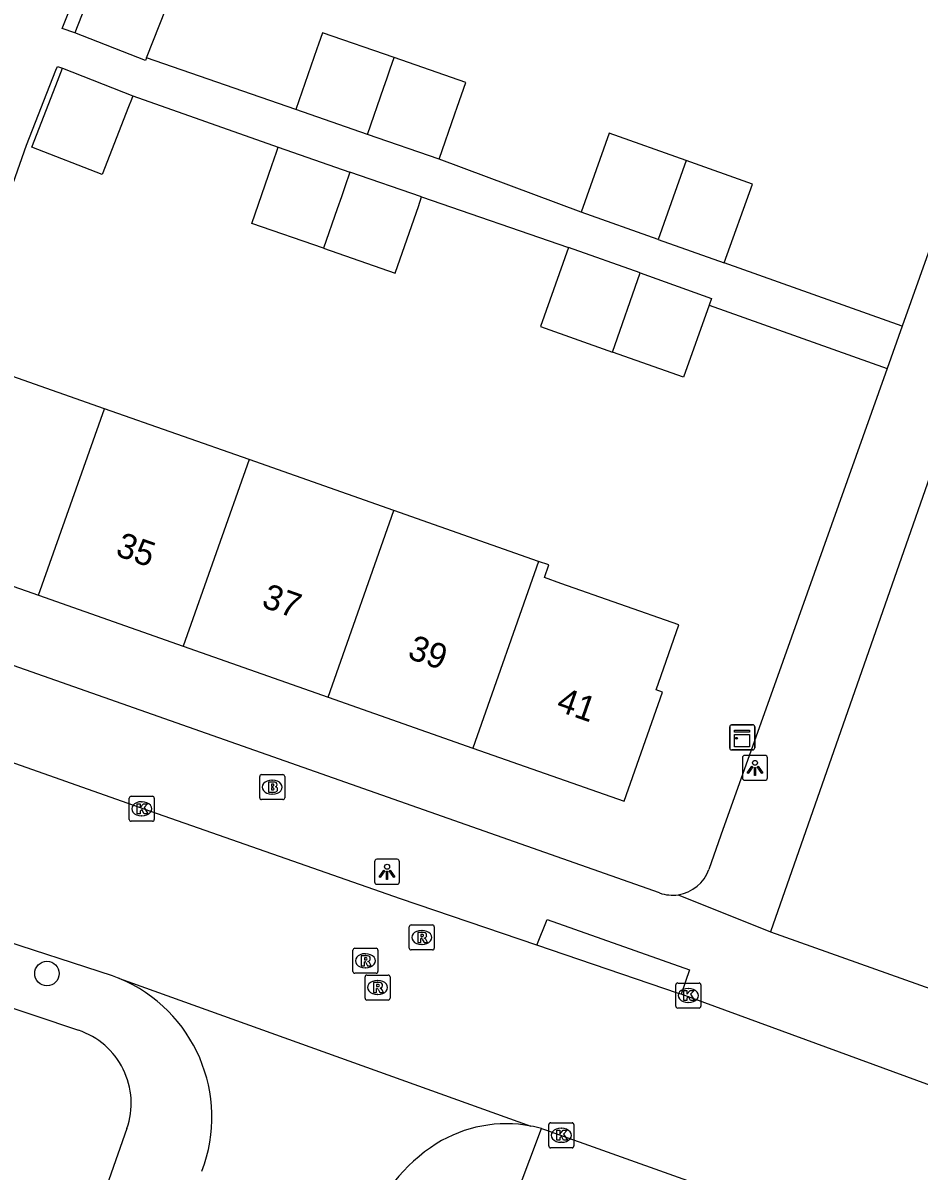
# Model space of a CAD drawing. Extents: x 163268 to 164360, y 381529 to 382285.
# Drawn here: x 163795.68 to 163831.49, y 381767.3 to 381813.19 of the extents above; entities that cross this region are included whole.
import ezdxf

# ---------------------------------------------------------------- set-up
doc = ezdxf.new("R2010")
doc.units = 0
for name, color, linetype in [('IMGEO_Boom', 7, 'Continuous'), ('IMGEO_Brandkraan', 7, 'Continuous'), ('IMGEO_Kast', 7, 'Continuous'), ('IMGEO_Kolk', 7, 'Continuous'), ('IMGEO_Lichtpunt', 7, 'Continuous'), ('IMGEO_Pand', 7, 'Continuous'), ('IMGEO_Pand_nummerreeks', 7, 'Continuous'), ('IMGEO_Rijbaan_lokaal_open', 7, 'Continuous'), ('IMGEO_Rioolput', 7, 'Continuous'), ('IMGEO_Voetpad_open', 7, 'Continuous')]:
    doc.layers.add(name, color=color, linetype=linetype)

msp = doc.modelspace()

# ---------------------------------------------------------------- linework, layer by layer
at = {"layer": 'IMGEO_Boom'}
msp.add_circle((163796.639, 381775.19), 0.489, dxfattribs=at)
at = {"layer": 'IMGEO_Brandkraan'}
for p, q in [((163805.142, 381782.214), (163805.142, 381783.066)), ((163805.217, 381783.14), (163806.069, 381783.14)), ((163805.63, 381782.92), (163805.655, 381782.92)), ((163806.143, 381783.066), (163806.143, 381782.214)), ((163805.653, 381782.36), (163805.628, 381782.36)), ((163806.069, 381782.14), (163805.217, 381782.14))]:
    msp.add_line(p, q, dxfattribs=at)
for points in [[(163805.142, 381782.214), (163805.142, 381783.066)], [(163805.217, 381783.14), (163806.069, 381783.14)], [(163805.49, 381782.84), (163805.49, 381782.44), (163805.703, 381782.44)], [(163805.721, 381782.84), (163805.49, 381782.84)], [(163806.143, 381783.066), (163806.143, 381782.214)], [(163805.669, 381782.759), (163805.615, 381782.759), (163805.615, 381782.683)], [(163805.615, 381782.683), (163805.668, 381782.683)], [(163805.677, 381782.607), (163805.615, 381782.607), (163805.615, 381782.526)], [(163805.615, 381782.526), (163805.677, 381782.526)], [(163806.069, 381782.14), (163805.217, 381782.14)]]:
    msp.add_lwpolyline(points, dxfattribs=at)
for centre, radius, start, end in [((163805.219, 381783.064), 0.0765, 91.552, 178.448), ((163805.219, 381783.064), 0.0765, 91.552, 178.448), ((163805.725, 381782.695), 0.145, 59.4692, 91.5367), ((163805.75, 381782.742), 0.0922, 285.5137, 58.1501), ((163806.067, 381783.064), 0.0765, 1.552, 88.448), ((163806.067, 381783.064), 0.0765, 1.552, 88.448), ((163805.67, 381782.721), 0.0379, 267.8285, 90.9355), ((163805.678, 381782.566), 0.0404, 269.8759, 90.5077), ((163805.709, 381782.691), 0.251, 268.6676, 293.5347), ((163805.755, 381782.55), 0.105, 301.3115, 78.989), ((163805.219, 381782.216), 0.0765, 181.552, 268.448), ((163805.219, 381782.216), 0.0765, 181.552, 268.448), ((163806.067, 381782.216), 0.0765, 271.552, 358.448), ((163806.067, 381782.216), 0.0765, 271.552, 358.448)]:
    msp.add_arc(centre, radius, start, end, dxfattribs=at)
for centre, major_axis, ratio, start_param, end_param in [((163805.629, 381782.64), (-0.387, 0.002), 0.722429, 4.712389, 7.853982), ((163805.654, 381782.64), (-0.39, 0.002), 0.717154, 1.570796, 4.712389)]:
    msp.add_ellipse(centre, major_axis=major_axis, ratio=ratio, start_param=start_param, end_param=end_param, dxfattribs=at)
at = {"layer": 'IMGEO_Kast'}
for p, q in [((163824, 381785.129), (163824.841, 381785.129)), ((163824.841, 381785.129), (163824, 381785.129)), ((163823.925, 381784.204), (163823.925, 381785.045)), ((163823.925, 381785.045), (163823.925, 381784.204)), ((163824.925, 381785.054), (163824.925, 381784.213)), ((163824.925, 381784.213), (163824.925, 381785.054)), ((163824.85, 381784.129), (163824.009, 381784.129)), ((163824.009, 381784.129), (163824.85, 381784.129))]:
    msp.add_line(p, q, dxfattribs=at)
for points in [[(163824.12, 381784.919), (163824.72, 381784.919), (163824.72, 381784.834), (163824.12, 381784.834), (163824.12, 381784.919)], [(163824.12, 381784.744), (163824.72, 381784.744), (163824.72, 381784.255), (163824.12, 381784.255), (163824.12, 381784.744)]]:
    msp.add_lwpolyline(points, dxfattribs=at)
msp.add_circle((163824.204, 381784.593), 0.0377, dxfattribs=at)
for centre, start, end in [((163824.003, 381785.051), 92.4484, 184.2845), ((163824.003, 381785.051), 92.4484, 184.2845), ((163824.847, 381785.051), 2.4484, 94.2845), ((163824.847, 381785.051), 2.4484, 94.2845), ((163824.003, 381784.207), 182.4484, 274.2845), ((163824.003, 381784.207), 182.4484, 274.2845), ((163824.847, 381784.207), 272.4484, 4.2845), ((163824.847, 381784.207), 272.4484, 4.2845)]:
    msp.add_arc(centre, 0.0779, start, end, dxfattribs=at)
at = {"layer": 'IMGEO_Kolk'}
for p, q in [((163799.927, 381781.35), (163799.927, 381782.202)), ((163800.002, 381782.276), (163800.854, 381782.276)), ((163800.415, 381782.056), (163800.44, 381782.056)), ((163800.928, 381782.202), (163800.928, 381781.35)), ((163800.438, 381781.496), (163800.413, 381781.496)), ((163800.854, 381781.276), (163800.002, 381781.276)), ((163821.773, 381773.885), (163821.773, 381774.737)), ((163821.848, 381774.811), (163822.7, 381774.811)), ((163822.261, 381774.591), (163822.286, 381774.591)), ((163822.774, 381774.737), (163822.774, 381773.885)), ((163822.7, 381773.811), (163821.848, 381773.811)), ((163822.284, 381774.031), (163822.259, 381774.031)), ((163816.697, 381768.297), (163816.697, 381769.149)), ((163816.772, 381769.223), (163817.624, 381769.223)), ((163817.698, 381769.149), (163817.698, 381768.297)), ((163817.185, 381769.003), (163817.21, 381769.003)), ((163817.624, 381768.223), (163816.772, 381768.223)), ((163817.208, 381768.443), (163817.183, 381768.443))]:
    msp.add_line(p, q, dxfattribs=at)
for points in [[(163799.927, 381781.35), (163799.927, 381782.202)], [(163800.002, 381782.276), (163800.854, 381782.276)], [(163800.248, 381781.976), (163800.371, 381781.976), (163800.371, 381781.825), (163800.501, 381781.976), (163800.665, 381781.976), (163800.519, 381781.825), (163800.672, 381781.576), (163800.52, 381781.576), (163800.435, 381781.74), (163800.371, 381781.673), (163800.371, 381781.576), (163800.248, 381781.576), (163800.248, 381781.976)], [(163800.928, 381782.202), (163800.928, 381781.35)], [(163800.854, 381781.276), (163800.002, 381781.276)], [(163821.773, 381773.885), (163821.773, 381774.737)], [(163821.848, 381774.811), (163822.7, 381774.811)], [(163822.774, 381774.737), (163822.774, 381773.885)], [(163822.094, 381774.511), (163822.217, 381774.511), (163822.217, 381774.36), (163822.347, 381774.511), (163822.511, 381774.511), (163822.365, 381774.36), (163822.518, 381774.111), (163822.366, 381774.111), (163822.281, 381774.275), (163822.217, 381774.208), (163822.217, 381774.111), (163822.094, 381774.111), (163822.094, 381774.511)], [(163822.7, 381773.811), (163821.848, 381773.811)], [(163816.697, 381768.297), (163816.697, 381769.149)], [(163816.772, 381769.223), (163817.624, 381769.223)], [(163817.698, 381769.149), (163817.698, 381768.297)], [(163817.018, 381768.923), (163817.141, 381768.923), (163817.141, 381768.772), (163817.271, 381768.923), (163817.435, 381768.923), (163817.289, 381768.772), (163817.442, 381768.523), (163817.29, 381768.523), (163817.205, 381768.687), (163817.141, 381768.62), (163817.141, 381768.523), (163817.018, 381768.523), (163817.018, 381768.923)], [(163817.624, 381768.223), (163816.772, 381768.223)]]:
    msp.add_lwpolyline(points, dxfattribs=at)
for centre, start, end in [((163800.004, 381782.2), 91.552, 178.448), ((163800.004, 381782.2), 91.552, 178.448), ((163800.852, 381782.2), 1.552, 88.448), ((163800.852, 381782.2), 1.552, 88.448), ((163800.004, 381781.352), 181.552, 268.448), ((163800.004, 381781.352), 181.552, 268.448), ((163800.852, 381781.352), 271.552, 358.448), ((163800.852, 381781.352), 271.552, 358.448), ((163821.85, 381774.735), 91.552, 178.448), ((163821.85, 381774.735), 91.552, 178.448), ((163822.698, 381774.735), 1.552, 88.448), ((163822.698, 381774.735), 1.552, 88.448), ((163821.85, 381773.887), 181.552, 268.448), ((163821.85, 381773.887), 181.552, 268.448), ((163822.698, 381773.887), 271.552, 358.448), ((163822.698, 381773.887), 271.552, 358.448), ((163816.774, 381769.147), 91.552, 178.448), ((163816.774, 381769.147), 91.552, 178.448), ((163817.622, 381769.147), 1.552, 88.448), ((163817.622, 381769.147), 1.552, 88.448), ((163816.774, 381768.299), 181.552, 268.448), ((163816.774, 381768.299), 181.552, 268.448), ((163817.622, 381768.299), 271.552, 358.448), ((163817.622, 381768.299), 271.552, 358.448)]:
    msp.add_arc(centre, 0.0765, start, end, dxfattribs=at)
for centre, major_axis, ratio, start_param, end_param in [((163800.414, 381781.776), (-0.387, 0.002), 0.722429, 4.712389, 7.853982), ((163800.439, 381781.776), (-0.39, 0.002), 0.717154, 1.570796, 4.712389), ((163822.26, 381774.311), (-0.387, 0.002), 0.722429, 4.712389, 7.853982), ((163822.285, 381774.311), (-0.39, 0.002), 0.717154, 1.570796, 4.712389), ((163817.184, 381768.723), (-0.387, 0.002), 0.722429, 4.712389, 7.853982), ((163817.209, 381768.723), (-0.39, 0.002), 0.717154, 1.570796, 4.712389)]:
    msp.add_ellipse(centre, major_axis=major_axis, ratio=ratio, start_param=start_param, end_param=end_param, dxfattribs=at)
at = {"layer": 'IMGEO_Lichtpunt'}
for p, q in [((163824.437, 381783.814), (163824.437, 381783.007)), ((163824.437, 381783.814), (163824.437, 381783.007)), ((163825.339, 381783.909), (163824.531, 381783.909)), ((163825.339, 381783.909), (163824.531, 381783.909)), ((163825.433, 381783.007), (163825.433, 381783.814)), ((163825.433, 381783.007), (163825.433, 381783.814)), ((163824.531, 381782.913), (163825.339, 381782.913)), ((163824.531, 381782.913), (163825.339, 381782.913)), ((163809.733, 381779.66), (163809.733, 381778.853)), ((163809.733, 381779.66), (163809.733, 381778.853)), ((163810.635, 381779.755), (163809.827, 381779.755)), ((163810.635, 381779.755), (163809.827, 381779.755)), ((163810.729, 381778.853), (163810.729, 381779.66)), ((163810.729, 381778.853), (163810.729, 381779.66)), ((163809.827, 381778.759), (163810.635, 381778.759)), ((163809.827, 381778.759), (163810.635, 381778.759))]:
    msp.add_line(p, q, dxfattribs=at)
for points in [[(163824.811, 381783.478), (163824.85, 381783.45), (163824.662, 381783.188), (163824.624, 381783.215), (163824.811, 381783.478)], [(163824.913, 381783.43), (163824.96, 381783.43), (163824.96, 381783.108), (163824.913, 381783.108), (163824.913, 381783.43)], [(163825.023, 381783.45), (163825.061, 381783.477), (163825.248, 381783.215), (163825.209, 381783.187), (163825.023, 381783.45)], [(163810.107, 381779.324), (163810.146, 381779.296), (163809.958, 381779.034), (163809.92, 381779.061), (163810.107, 381779.324)], [(163810.209, 381779.276), (163810.256, 381779.276), (163810.256, 381778.954), (163810.209, 381778.954), (163810.209, 381779.276)], [(163810.319, 381779.296), (163810.357, 381779.323), (163810.544, 381779.061), (163810.505, 381779.033), (163810.319, 381779.296)]]:
    msp.add_lwpolyline(points, dxfattribs=at)
for centre in [(163824.936, 381783.612), (163810.232, 381779.458)]:
    msp.add_circle(centre, 0.0994, dxfattribs=at)
for centre, start, end in [((163824.531, 381783.814), 90, 180), ((163824.531, 381783.814), 90, 180), ((163825.339, 381783.814), 0, 90), ((163825.339, 381783.814), 0, 90), ((163824.531, 381783.007), 180, 270), ((163824.531, 381783.007), 180, 270), ((163825.339, 381783.007), 270, 0), ((163825.339, 381783.007), 270, 360), ((163809.827, 381779.66), 90, 180), ((163809.827, 381779.66), 90, 180), ((163810.635, 381779.66), 0, 90), ((163810.635, 381779.66), 0, 90), ((163809.827, 381778.853), 180, 270), ((163809.827, 381778.853), 180, 270), ((163810.635, 381778.853), 270, 0), ((163810.635, 381778.853), 270, 360)]:
    msp.add_arc(centre, 0.0946, start, end, dxfattribs=at)
at = {"layer": 'IMGEO_Pand'}
for points in [[(163800.621, 381811.792), (163801.398, 381813.783), (163801.509, 381814.069), (163801.764, 381814.721), (163798.942, 381815.821), (163798.859, 381815.606), (163798.731, 381815.281), (163797.76, 381812.79)], [(163800.621, 381811.792), (163800.581, 381811.689), (163797.76, 381812.79)], [(163810.515, 381811.8), (163807.652, 381812.795), (163807.494, 381812.342), (163807.426, 381812.147), (163806.584, 381809.723)], [(163809.449, 381808.729), (163810.105, 381810.618), (163810.22, 381810.951), (163810.358, 381811.347), (163810.515, 381811.8)], [(163812.313, 381807.735), (163812.943, 381809.548), (163813.037, 381809.821), (163813.379, 381810.806), (163810.515, 381811.8)], [(163800.078, 381810.276), (163800.02, 381810.126), (163799.904, 381809.829), (163798.85, 381807.128), (163796.032, 381808.227), (163796.803, 381810.205), (163797.06, 381810.865), (163797.259, 381811.376)], [(163797.259, 381811.376), (163800.078, 381810.276)], [(163809.449, 381808.729), (163806.584, 381809.723)], [(163812.313, 381807.735), (163809.449, 381808.729)], [(163822.186, 381807.688), (163819.112, 381808.782), (163817.989, 381805.627)], [(163807.694, 381804.18), (163804.83, 381805.175), (163805.633, 381807.488), (163805.817, 381808.017), (163805.887, 381808.218)], [(163805.887, 381808.218), (163808.751, 381807.223)], [(163822.186, 381807.688), (163821.072, 381804.529)], [(163823.708, 381803.591), (163824.831, 381806.746), (163822.186, 381807.688)], [(163808.751, 381807.223), (163808.681, 381807.023), (163808.615, 381806.833), (163808.408, 381806.237), (163808.24, 381805.752), (163807.694, 381804.18)], [(163811.615, 381806.229), (163808.751, 381807.223)], [(163807.694, 381804.18), (163810.558, 381803.185), (163811.313, 381805.36), (163811.483, 381805.849), (163811.615, 381806.229)], [(163821.072, 381804.529), (163817.989, 381805.627)], [(163821.072, 381804.529), (163823.708, 381803.591)], [(163817.485, 381804.213), (163816.362, 381801.057), (163819.239, 381800.033)], [(163820.352, 381803.192), (163817.485, 381804.213)], [(163819.239, 381800.033), (163820.352, 381803.192)], [(163820.352, 381803.192), (163823.204, 381802.177), (163823.108, 381801.906)], [(163823.108, 381801.906), (163822.081, 381799.021), (163819.239, 381800.033)], [(163798.936, 381797.768), (163793.151, 381799.803), (163792.185, 381797.057), (163790.526, 381792.34), (163796.306, 381790.307)], [(163796.306, 381790.307), (163798.936, 381797.768)], [(163804.72, 381795.734), (163798.936, 381797.768)], [(163804.72, 381795.734), (163802.09, 381788.272)], [(163810.505, 381793.699), (163804.72, 381795.734)], [(163807.875, 381786.237), (163810.505, 381793.699)], [(163816.29, 381791.665), (163810.505, 381793.699)], [(163813.66, 381784.202), (163819.707, 381782.075), (163821.242, 381786.439), (163820.984, 381786.53), (163821.897, 381789.126), (163817.181, 381790.785), (163816.524, 381791.016), (163816.701, 381791.52), (163816.29, 381791.665)], [(163816.29, 381791.665), (163813.66, 381784.202)], [(163796.306, 381790.307), (163802.09, 381788.272)], [(163802.09, 381788.272), (163807.875, 381786.237)], [(163807.875, 381786.237), (163813.66, 381784.202)]]:
    msp.add_lwpolyline(points, dxfattribs=at)
at = {"layer": 'IMGEO_Rijbaan_lokaal_open'}
for points in [[(163816.213, 381776.322), (163810.767, 381778.175), (163800.522, 381781.766), (163778.368, 381789.58), (163759.961, 381796.019), (163758.267, 381796.696), (163758.246, 381796.703)], [(163799.261, 381775.101), (163794.487, 381776.648)], [(163821.983, 381774.359), (163821.874, 381774.396), (163816.213, 381776.322)], [(163799.533, 381774.995), (163815.981, 381769.093)], [(163832.755, 381770.426), (163821.983, 381774.359)], [(163816.399, 381768.996), (163816.563, 381768.948), (163840.425, 381760.431)]]:
    msp.add_lwpolyline(points, dxfattribs=at)
for centre, radius, start, end in [((163797.322, 381769.723), 5.717, 67.2459, 70.1718), ((163797.217, 381769.445), 6.014, 339.0565, 67.3533), ((163814.998, 381763.89), 5.295, 79.302, 121.8861), ((163815.064, 381764.194), 4.984, 74.4682, 79.4024), ((163815.979, 381762.512), 6.984, 122.7512, 160.0613)]:
    msp.add_arc(centre, radius, start, end, dxfattribs=at)
at = {"layer": 'IMGEO_Rioolput'}
for p, q in [((163811.119, 381776.206), (163811.119, 381777.058)), ((163811.194, 381777.132), (163812.046, 381777.132)), ((163811.607, 381776.912), (163811.632, 381776.912)), ((163812.12, 381777.058), (163812.12, 381776.206)), ((163808.866, 381775.274), (163808.866, 381776.126)), ((163808.941, 381776.2), (163809.793, 381776.2)), ((163809.354, 381775.98), (163809.379, 381775.98)), ((163809.867, 381776.126), (163809.867, 381775.274)), ((163812.046, 381776.132), (163811.194, 381776.132)), ((163811.63, 381776.352), (163811.605, 381776.352)), ((163809.793, 381775.2), (163808.941, 381775.2)), ((163809.377, 381775.42), (163809.352, 381775.42)), ((163809.354, 381774.204), (163809.354, 381775.056)), ((163809.429, 381775.13), (163810.281, 381775.13)), ((163810.355, 381775.056), (163810.355, 381774.204)), ((163809.842, 381774.91), (163809.867, 381774.91)), ((163810.281, 381774.13), (163809.429, 381774.13)), ((163809.865, 381774.35), (163809.84, 381774.35))]:
    msp.add_line(p, q, dxfattribs=at)
for points in [[(163811.119, 381776.206), (163811.119, 381777.058)], [(163811.194, 381777.132), (163812.046, 381777.132)], [(163812.12, 381777.058), (163812.12, 381776.206)], [(163811.708, 381776.83), (163811.456, 381776.832), (163811.456, 381776.432)], [(163811.456, 381776.432), (163811.58, 381776.432), (163811.58, 381776.594), (163811.591, 381776.594)], [(163811.634, 381776.751), (163811.58, 381776.751), (163811.58, 381776.67)], [(163811.58, 381776.67), (163811.632, 381776.67)], [(163811.638, 381776.565), (163811.709, 381776.432), (163811.849, 381776.432), (163811.784, 381776.558)], [(163808.866, 381775.274), (163808.866, 381776.126)], [(163808.941, 381776.2), (163809.793, 381776.2)], [(163809.867, 381776.126), (163809.867, 381775.274)], [(163812.046, 381776.132), (163811.194, 381776.132)], [(163809.455, 381775.898), (163809.203, 381775.9), (163809.203, 381775.5)], [(163809.203, 381775.5), (163809.327, 381775.5), (163809.327, 381775.662), (163809.338, 381775.662)], [(163809.381, 381775.819), (163809.327, 381775.819), (163809.327, 381775.738)], [(163809.327, 381775.738), (163809.379, 381775.738)], [(163809.385, 381775.633), (163809.456, 381775.5), (163809.596, 381775.5), (163809.531, 381775.626)], [(163809.793, 381775.2), (163808.941, 381775.2)], [(163809.354, 381774.204), (163809.354, 381775.056)], [(163809.429, 381775.13), (163810.281, 381775.13)], [(163810.355, 381775.056), (163810.355, 381774.204)], [(163809.943, 381774.828), (163809.691, 381774.83), (163809.691, 381774.43)], [(163809.691, 381774.43), (163809.815, 381774.43), (163809.815, 381774.592), (163809.826, 381774.592)], [(163809.869, 381774.749), (163809.815, 381774.749), (163809.815, 381774.668)], [(163809.815, 381774.668), (163809.867, 381774.668)], [(163809.873, 381774.563), (163809.944, 381774.43), (163810.084, 381774.43), (163810.019, 381774.556)], [(163810.281, 381774.13), (163809.429, 381774.13)]]:
    msp.add_lwpolyline(points, dxfattribs=at)
for centre, radius, start, end in [((163811.196, 381777.056), 0.0765, 91.552, 178.448), ((163811.196, 381777.056), 0.0765, 91.552, 178.448), ((163812.044, 381777.056), 0.0765, 1.552, 88.448), ((163812.044, 381777.056), 0.0765, 1.552, 88.448), ((163811.59, 381776.541), 0.0533, 26.0293, 88.6989), ((163811.616, 381776.859), 0.19, 274.7715, 282.9687), ((163811.64, 381776.655), 0.0964, 77.0061, 93.1865), ((163811.654, 381776.712), 0.0378, 276.6634, 79.6772), ((163811.707, 381776.72), 0.109, 350.3612, 89.416), ((163811.705, 381776.72), 0.112, 277.5842, 350.9817), ((163811.689, 381776.505), 0.108, 29.5134, 73.7905), ((163808.943, 381776.124), 0.0765, 91.552, 178.448), ((163808.943, 381776.124), 0.0765, 91.552, 178.448), ((163809.791, 381776.124), 0.0765, 1.552, 88.448), ((163809.791, 381776.124), 0.0765, 1.552, 88.448), ((163811.196, 381776.208), 0.0765, 181.552, 268.448), ((163811.196, 381776.208), 0.0765, 181.552, 268.448), ((163812.044, 381776.208), 0.0765, 271.552, 358.448), ((163812.044, 381776.208), 0.0765, 271.552, 358.448), ((163809.337, 381775.609), 0.0533, 26.0293, 88.6989), ((163809.363, 381775.927), 0.19, 274.7715, 282.9687), ((163809.387, 381775.723), 0.0964, 77.0061, 93.1865), ((163809.401, 381775.78), 0.0378, 276.6634, 79.6772), ((163809.454, 381775.788), 0.109, 350.3612, 89.416), ((163809.452, 381775.788), 0.112, 277.5842, 350.9817), ((163809.436, 381775.573), 0.108, 29.5134, 73.7905), ((163808.943, 381775.276), 0.0765, 181.552, 268.448), ((163808.943, 381775.276), 0.0765, 181.552, 268.448), ((163809.431, 381775.054), 0.0765, 91.552, 178.448), ((163809.431, 381775.054), 0.0765, 91.552, 178.448), ((163809.791, 381775.276), 0.0765, 271.552, 358.448), ((163809.791, 381775.276), 0.0765, 271.552, 358.448), ((163810.279, 381775.054), 0.0765, 1.552, 88.448), ((163810.279, 381775.054), 0.0765, 1.552, 88.448), ((163809.825, 381774.539), 0.0533, 26.0293, 88.6989), ((163809.851, 381774.857), 0.19, 274.7715, 282.9687), ((163809.875, 381774.653), 0.0964, 77.0061, 93.1865), ((163809.889, 381774.71), 0.0378, 276.6634, 79.6772), ((163809.942, 381774.718), 0.109, 350.3612, 89.416), ((163809.94, 381774.718), 0.112, 277.5842, 350.9817), ((163809.924, 381774.503), 0.108, 29.5134, 73.7905), ((163809.431, 381774.206), 0.0765, 181.552, 268.448), ((163809.431, 381774.206), 0.0765, 181.552, 268.448), ((163810.279, 381774.206), 0.0765, 271.552, 358.448), ((163810.279, 381774.206), 0.0765, 271.552, 358.448)]:
    msp.add_arc(centre, radius, start, end, dxfattribs=at)
for centre, major_axis, ratio, start_param, end_param in [((163811.606, 381776.632), (-0.387, 0.002), 0.722429, 4.712389, 7.853982), ((163811.631, 381776.632), (-0.39, 0.002), 0.717154, 1.570796, 4.712389), ((163809.353, 381775.7), (-0.387, 0.002), 0.722429, 4.712389, 7.853982), ((163809.378, 381775.7), (-0.39, 0.002), 0.717154, 1.570796, 4.712389), ((163809.841, 381774.63), (-0.387, 0.002), 0.722429, 4.712389, 7.853982), ((163809.866, 381774.63), (-0.39, 0.002), 0.717154, 1.570796, 4.712389)]:
    msp.add_ellipse(centre, major_axis=major_axis, ratio=ratio, start_param=start_param, end_param=end_param, dxfattribs=at)
at = {"layer": 'IMGEO_Voetpad_open'}
for points in [[(163797.76, 381812.79), (163797.253, 381812.961), (163801.881, 381824.57)], [(163837.898, 381820.939), (163830.823, 381801.068)], [(163806.584, 381809.723), (163800.621, 381811.792)], [(163789.253, 381789.626), (163795.828, 381808.307), (163796.997, 381811.305), (163797.057, 381811.447), (163797.259, 381811.376)], [(163800.078, 381810.276), (163805.887, 381808.218)], [(163837.246, 381810.252), (163825.558, 381776.861)], [(163817.989, 381805.627), (163812.313, 381807.735)], [(163811.615, 381806.229), (163817.485, 381804.213)], [(163830.823, 381801.068), (163823.708, 381803.591)], [(163823.108, 381801.906), (163830.22, 381799.374)], [(163830.823, 381801.068), (163830.22, 381799.374)], [(163830.22, 381799.374), (163826.051, 381787.665), (163823.577, 381780.714), (163823.091, 381779.35)], [(163821.122, 381778.41), (163789.253, 381789.626)], [(163821.87, 381778.34), (163825.558, 381776.861)], [(163816.213, 381776.322), (163816.626, 381777.354), (163822.318, 381775.342), (163821.983, 381774.359)], [(163825.558, 381776.861), (163838.968, 381772.083)], [(163794.313, 381774.123), (163797.9, 381772.923)], [(163799.834, 381768.991), (163793.157, 381750), (163777.847, 381706.456)], [(163815.472, 381766.513), (163816.399, 381768.996)]]:
    msp.add_lwpolyline(points, dxfattribs=at)
for centre, radius, start, end in [((163821.635, 381779.868), 1.546, 278.7591, 340.4353), ((163821.636, 381779.873), 1.551, 250.6385, 278.6689), ((163796.927, 381770.003), 3.078, 340.8165, 71.5651)]:
    msp.add_arc(centre, radius, start, end, dxfattribs=at)

# ---------------------------------------------------------------- texts
at = {"layer": 'IMGEO_Pand_nummerreeks'}
for s, p in [('35', (163799.337, 381791.912)), ('37', (163805.173, 381789.859)), ('39', (163811.009, 381787.806)), ('41', (163816.952, 381785.715))]:
    msp.add_text(s, height=1, rotation=340.6197, dxfattribs=at).set_placement(p)

doc.saveas('drawing.dxf')
